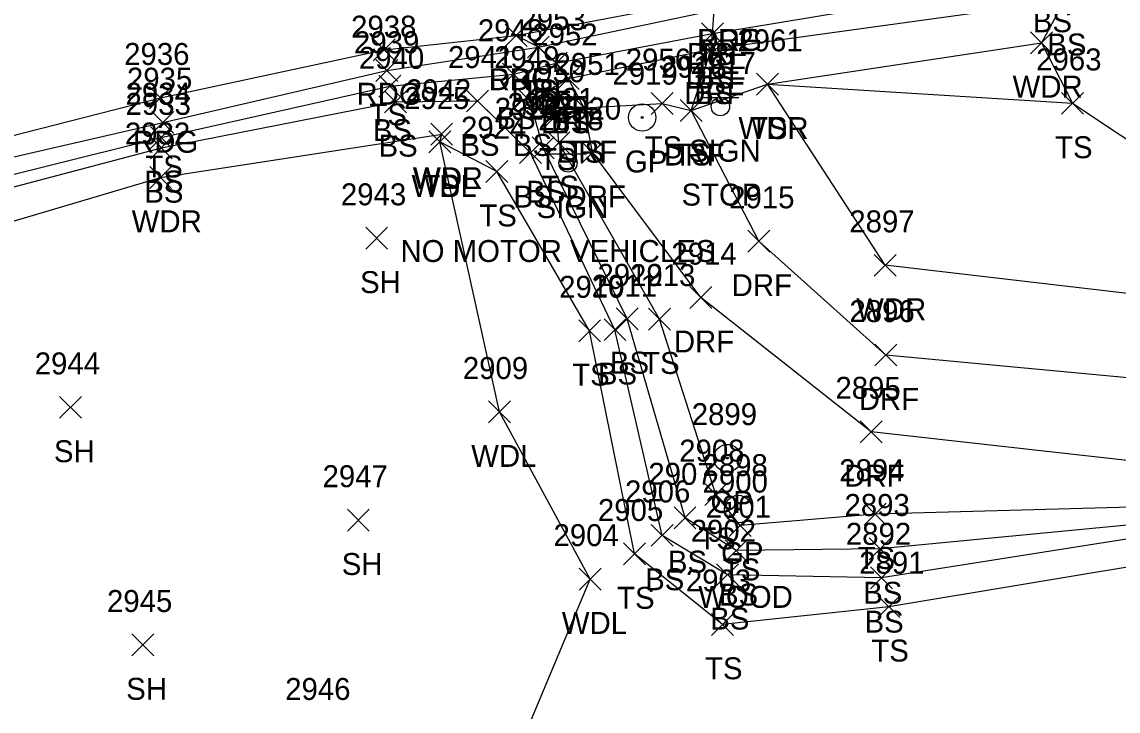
# Model space of a CAD drawing. Extents: x 1439173 to 1457902, y 641926 to 659889.
# Drawn here: x 1447091.1 to 1447191, y 651501.4 to 651564.2 of the extents above; entities that cross this region are included whole.
import ezdxf

# ---------------------------------------------------------------- set-up
doc = ezdxf.new("R2010")
doc.units = 0
for name, color, linetype in [('L_A', 7, 'Continuous'), ('L_I', 7, 'Continuous'), ('L_TIC', 7, 'Continuous'), ('LAWA', 7, 'Continuous'), ('LELB', 7, 'Continuous'), ('LSOGP', 7, 'Continuous'), ('P_A', 7, 'Continuous'), ('P_I', 7, 'Continuous'), ('P_TIC', 7, 'Continuous'), ('PEU', 7, 'Continuous'), ('R_A', 7, 'Continuous'), ('R_C', 7, 'Continuous'), ('R_I', 7, 'Continuous'), ('R_TIC', 7, 'Continuous'), ('RDF', 7, 'Continuous'), ('RGP', 7, 'Continuous'), ('S_A', 7, 'Continuous'), ('S_C', 7, 'Continuous'), ('S_I', 7, 'Continuous'), ('SSGN', 7, 'Continuous')]:
    doc.layers.add(name, color=color, linetype=linetype)

msp = doc.modelspace()

# ---------------------------------------------------------------- linework, layer by layer
at = {"layer": 'L_TIC'}
for points in [[(1447153.032, 651562.085), (1447155.032, 651564.085)], [(1447155.032, 651562.085), (1447153.032, 651564.085)], [(1447183.006, 651561.258), (1447185.006, 651563.258)], [(1447185.006, 651561.258), (1447183.006, 651563.258)], [(1447137.165, 651560.87), (1447139.165, 651562.87)], [(1447139.165, 651560.87), (1447137.165, 651562.87)], [(1447152.917, 651560.669), (1447154.917, 651562.669)], [(1447154.917, 651560.669), (1447152.917, 651562.669)], [(1447138.796, 651559.399), (1447140.796, 651561.399)], [(1447140.796, 651559.399), (1447138.796, 651561.399)], [(1447123.366, 651558.722), (1447125.366, 651560.722)], [(1447125.366, 651558.722), (1447123.366, 651560.722)], [(1447134.912, 651558.391), (1447136.912, 651560.391)], [(1447136.912, 651558.391), (1447134.912, 651560.391)], [(1447139.874, 651558.01), (1447141.874, 651560.01)], [(1447141.874, 651558.01), (1447139.874, 651560.01)], [(1447123.639, 651557.299), (1447125.639, 651559.299)], [(1447125.639, 651557.299), (1447123.639, 651559.299)], [(1447158.036, 651557.479), (1447160.036, 651559.479)], [(1447160.036, 651557.479), (1447158.036, 651559.479)], [(1447158.036, 651557.479), (1447160.036, 651559.479)], [(1447160.036, 651557.479), (1447158.036, 651559.479)], [(1447158.036, 651557.479), (1447160.036, 651559.479)], [(1447160.036, 651557.479), (1447158.036, 651559.479)], [(1447131.623, 651555.952), (1447133.623, 651557.952)], [(1447133.623, 651555.952), (1447131.623, 651557.952)], [(1447131.623, 651555.952), (1447133.623, 651557.952)], [(1447133.623, 651555.952), (1447131.623, 651557.952)], [(1447136.407, 651555.945), (1447138.407, 651557.945)], [(1447138.407, 651555.945), (1447136.407, 651557.945)], [(1447124.163, 651555.882), (1447126.163, 651557.882)], [(1447126.163, 651555.882), (1447124.163, 651557.882)], [(1447141.327, 651555.329), (1447143.327, 651557.329)], [(1447143.327, 651555.329), (1447141.327, 651557.329)], [(1447148.439, 651555.729), (1447150.439, 651557.729)], [(1447150.439, 651555.729), (1447148.439, 651557.729)], [(1447151.08, 651555.074), (1447153.08, 651557.074)], [(1447153.08, 651555.074), (1447151.08, 651557.074)], [(1447185.828, 651555.738), (1447187.828, 651557.738)], [(1447187.828, 651555.738), (1447185.828, 651557.738)], [(1447102.946, 651553.983), (1447104.946, 651555.983)], [(1447104.946, 651553.983), (1447102.946, 651555.983)], [(1447138.813, 651554.659), (1447140.813, 651556.659)], [(1447140.813, 651554.659), (1447138.813, 651556.659)], [(1447102.817, 651552.615), (1447104.817, 651554.615)], [(1447104.817, 651552.615), (1447102.817, 651554.615)], [(1447128.193, 651552.219), (1447130.193, 651554.219)], [(1447130.193, 651552.219), (1447128.193, 651554.219)], [(1447128.193, 651552.219), (1447130.193, 651554.219)], [(1447130.193, 651552.219), (1447128.193, 651554.219)], [(1447128.358, 651552.92), (1447130.358, 651554.92)], [(1447130.358, 651552.92), (1447128.358, 651554.92)], [(1447128.358, 651552.92), (1447130.358, 651554.92)], [(1447130.358, 651552.92), (1447128.358, 651554.92)], [(1447139.036, 651552.14), (1447141.036, 651554.14)], [(1447141.036, 651552.14), (1447139.036, 651554.14)], [(1447102.819, 651551.689), (1447104.819, 651553.689)], [(1447104.819, 651551.689), (1447102.819, 651553.689)], [(1447136.447, 651551.242), (1447138.447, 651553.242)], [(1447138.447, 651551.242), (1447136.447, 651553.242)], [(1447137.609, 651551.683), (1447139.609, 651553.683)], [(1447139.609, 651551.683), (1447137.609, 651553.683)], [(1447102.756, 651548.991), (1447104.756, 651550.991)], [(1447104.756, 651548.991), (1447102.756, 651550.991)], [(1447133.381, 651549.522), (1447135.381, 651551.522)], [(1447135.381, 651549.522), (1447133.381, 651551.522)], [(1447122.437, 651543.448), (1447124.437, 651545.448)], [(1447124.437, 651543.448), (1447122.437, 651545.448)], [(1447168.755, 651540.981), (1447170.755, 651542.981)], [(1447170.755, 651540.981), (1447168.755, 651542.981)], [(1447145.245, 651536.107), (1447147.245, 651538.107)], [(1447147.245, 651536.107), (1447145.245, 651538.107)], [(1447148.211, 651536.085), (1447150.211, 651538.085)], [(1447150.211, 651536.085), (1447148.211, 651538.085)], [(1447141.839, 651535.019), (1447143.839, 651537.019)], [(1447143.839, 651535.019), (1447141.839, 651537.019)], [(1447144.147, 651535.118), (1447146.147, 651537.118)], [(1447146.147, 651535.118), (1447144.147, 651537.118)], [(1447094.543, 651528.043), (1447096.543, 651530.043)], [(1447096.543, 651528.043), (1447094.543, 651530.043)], [(1447133.629, 651527.622), (1447135.629, 651529.622)], [(1447135.629, 651527.622), (1447133.629, 651529.622)], [(1447153.338, 651520.101), (1447155.338, 651522.101)], [(1447155.338, 651520.101), (1447153.338, 651522.101)], [(1447167.837, 651518.314), (1447169.837, 651520.314)], [(1447169.837, 651518.314), (1447167.837, 651520.314)], [(1447120.764, 651517.768), (1447122.764, 651519.768)], [(1447122.764, 651517.768), (1447120.764, 651519.768)], [(1447150.526, 651517.983), (1447152.526, 651519.983)], [(1447152.526, 651517.983), (1447150.526, 651519.983)], [(1447155.556, 651517.275), (1447157.556, 651519.275)], [(1447157.556, 651517.275), (1447155.556, 651519.275)], [(1447148.453, 651516.381), (1447150.453, 651518.381)], [(1447150.453, 651516.381), (1447148.453, 651518.381)], [(1447168.315, 651515.147), (1447170.315, 651517.147)], [(1447170.315, 651515.147), (1447168.315, 651517.147)], [(1447145.93, 651514.69), (1447147.93, 651516.69)], [(1447147.93, 651514.69), (1447145.93, 651516.69)], [(1447155.181, 651514.985), (1447157.181, 651516.985)], [(1447157.181, 651514.985), (1447155.181, 651516.985)], [(1447141.884, 651512.398), (1447143.884, 651514.398)], [(1447143.884, 651512.398), (1447141.884, 651514.398)], [(1447154.384, 651512.797), (1447156.384, 651514.797)], [(1447156.384, 651512.797), (1447154.384, 651514.797)], [(1447168.438, 651512.52), (1447170.438, 651514.52)], [(1447170.438, 651512.52), (1447168.438, 651514.52)], [(1447169.089, 651509.883), (1447171.089, 651511.883)], [(1447171.089, 651509.883), (1447169.089, 651511.883)], [(1447153.94, 651508.27), (1447155.94, 651510.27)], [(1447155.94, 651508.27), (1447153.94, 651510.27)], [(1447101.128, 651506.399), (1447103.128, 651508.399)], [(1447103.128, 651506.399), (1447101.128, 651508.399)]]:
    msp.add_lwpolyline(points, dxfattribs=at)
at = {"layer": 'LAWA'}
for points in [[(1447259.004, 651543.678), (1447221.851, 651533.496), (1447197.825, 651538.712), (1447169.755, 651541.981), (1447159.036, 651558.479), (1447184.006, 651562.258)], [(1447222.707, 651112.308), (1447208.68, 651148.693), (1447192.442, 651195.34), (1447176.886, 651232.691), (1447162.443, 651275.89), (1447148.561, 651310.995), (1447135.988, 651347.836), (1447119.551, 651391.22), (1447106.074, 651422.959), (1447096.323, 651470.038), (1447079.549, 651501.948), (1447067.967, 651531.781), (1447067.958, 651539.378), (1447103.756, 651549.991), (1447129.358, 651553.92)], [(1447263.772, 651111.629), (1447251.431, 651153.784), (1447236.679, 651195.441), (1447213.739, 651231.955), (1447189.477, 651276.925), (1447170.703, 651324.911), (1447156.498, 651356.107), (1447143.647, 651398.954), (1447127.964, 651445.263), (1447125.457, 651464.248), (1447134.702, 651493.886), (1447142.884, 651513.398), (1447134.629, 651528.622), (1447129.193, 651553.219), (1447129.358, 651553.92)]]:
    msp.add_lwpolyline(points, dxfattribs=at)
at = {"layer": 'LELB'}
for points in [[(1447136.387, 651305.853), (1447121.059, 651345.045), (1447104.824, 651385.788), (1447091.779, 651417.496), (1447074.798, 651461.032), (1447060.991, 651493.644), (1447048.658, 651527.391), (1447048.128, 651533.658), (1447048.582, 651540.075), (1447050.317, 651540.787), (1447053.812, 651540.002), (1447072.57, 651547.754), (1447103.946, 651554.983), (1447124.366, 651559.722), (1447138.165, 651561.87), (1447154.17, 651565.225), (1447183.918, 651570.311)], [(1447138.922, 651306.705), (1447123.266, 651345.621), (1447107.401, 651386.303), (1447094.109, 651418.697), (1447076.898, 651461.7), (1447063.532, 651495.094), (1447051.786, 651527.636), (1447049.951, 651533.696), (1447049.776, 651539.735), (1447050.29, 651539.827), (1447053.38, 651539.013), (1447071.495, 651545.569), (1447103.817, 651553.615), (1447124.639, 651558.299), (1447135.912, 651559.391), (1447139.796, 651560.399), (1447154.032, 651563.085), (1447184.772, 651568.216)], [(1447267.675, 651520.147), (1447222.055, 651519.743), (1447196.571, 651518.757), (1447169.315, 651516.147), (1447156.181, 651515.985), (1447151.526, 651518.983), (1447146.245, 651537.107), (1447138.609, 651552.683), (1447137.407, 651556.945), (1447140.874, 651559.01), (1447153.917, 651561.669), (1447186.088, 651566.098)], [(1447152.08, 651556.074), (1447159.036, 651558.479)], [(1447159.036, 651558.479), (1447186.828, 651556.738)], [(1447141.099, 651308.282), (1447126.121, 651346.566), (1447109.286, 651386.595), (1447097.414, 651419.985), (1447078.509, 651462.622), (1447065.413, 651495.985), (1447054.418, 651528.174), (1447053.194, 651535.452), (1447054.979, 651537.29), (1447070.608, 651543.922), (1447103.819, 651552.689), (1447125.163, 651556.882), (1447132.623, 651556.952)], [(1447268.518, 651518.556), (1447222.239, 651517.955), (1447196.172, 651517.742), (1447169.438, 651513.52), (1447155.384, 651513.797), (1447149.453, 651517.381), (1447145.147, 651536.118), (1447137.447, 651552.242), (1447132.623, 651556.952)], [(1447266.446, 651521.704), (1447222.062, 651520.582), (1447196.623, 651520.069), (1447168.837, 651519.314), (1447156.556, 651518.275), (1447154.338, 651521.101), (1447149.211, 651537.085), (1447140.036, 651553.14), (1447139.813, 651555.659), (1447142.327, 651556.329), (1447149.439, 651556.729)], [(1447149.439, 651556.729), (1447152.08, 651556.074)], [(1447269.638, 651514.958), (1447222.547, 651516.176), (1447196.209, 651515.202), (1447170.089, 651510.883), (1447154.94, 651509.27), (1447146.93, 651515.69), (1447142.839, 651536.019), (1447134.381, 651550.522), (1447129.193, 651553.219)]]:
    msp.add_lwpolyline(points, dxfattribs=at)
at = {"layer": 'LSOGP'}
msp.add_lwpolyline([(1447127.723, 651811.45), (1447140.916, 651786.366), (1447151.263, 651760.058), (1447153.392, 651730.379), (1447163.837, 651707.923), (1447168.311, 651692.948), (1447171.923, 651663.551), (1447176.46, 651638.56), (1447181.249, 651616.605), (1447181.102, 651607.266), (1447181.608, 651589.035), (1447182.456, 651582.301), (1447184.065, 651571.777), (1447183.918, 651570.317), (1447184.778, 651568.22), (1447186.086, 651566.105), (1447184.007, 651562.264), (1447186.826, 651556.745), (1447221.852, 651533.501), (1447248.474, 651549.737), (1447285.415, 651559.728)], dxfattribs=at)
at = {"layer": 'P_TIC'}
for points in [[(1447135.137, 651561.93), (1447137.137, 651563.93)], [(1447137.137, 651561.93), (1447135.137, 651563.93)], [(1447123.11, 651560.606), (1447125.11, 651562.606)], [(1447125.11, 651560.606), (1447123.11, 651562.606)], [(1447102.747, 651556.237), (1447104.747, 651558.237)], [(1447104.747, 651556.237), (1447102.747, 651558.237)]]:
    msp.add_lwpolyline(points, dxfattribs=at)
at = {"layer": 'PEU'}
msp.add_lwpolyline([(1447042.944, 651532.702), (1447045.169, 651538.474), (1447052.229, 651543.119), (1447073.401, 651549.503), (1447103.747, 651557.237), (1447124.11, 651561.606), (1447136.137, 651562.93), (1447155.119, 651566.518), (1447184.058, 651571.773)], dxfattribs=at)
at = {"layer": 'R_TIC'}
for points in [[(1447135.137, 651561.93), (1447137.137, 651563.93)], [(1447137.137, 651561.93), (1447135.137, 651563.93)], [(1447153.032, 651562.085), (1447155.032, 651564.085)], [(1447155.032, 651562.085), (1447153.032, 651564.085)], [(1447137.165, 651560.87), (1447139.165, 651562.87)], [(1447139.165, 651560.87), (1447137.165, 651562.87)], [(1447152.917, 651560.669), (1447154.917, 651562.669)], [(1447154.917, 651560.669), (1447152.917, 651562.669)], [(1447138.796, 651559.399), (1447140.796, 651561.399)], [(1447140.796, 651559.399), (1447138.796, 651561.399)], [(1447139.874, 651558.01), (1447141.874, 651560.01)], [(1447141.874, 651558.01), (1447139.874, 651560.01)], [(1447141.327, 651555.329), (1447143.327, 651557.329)], [(1447143.327, 651555.329), (1447141.327, 651557.329)], [(1447151.08, 651555.074), (1447153.08, 651557.074)], [(1447153.08, 651555.074), (1447151.08, 651557.074)], [(1447142.1, 651551.253), (1447144.1, 651553.253)], [(1447144.1, 651551.253), (1447142.1, 651553.253)], [(1447157.242, 651543.174), (1447159.242, 651545.174)], [(1447159.242, 651543.174), (1447157.242, 651545.174)], [(1447151.976, 651538.041), (1447153.976, 651540.041)], [(1447153.976, 651538.041), (1447151.976, 651540.041)], [(1447168.819, 651532.809), (1447170.819, 651534.809)], [(1447170.819, 651532.809), (1447168.819, 651534.809)], [(1447167.491, 651525.82), (1447169.491, 651527.82)], [(1447169.491, 651525.82), (1447167.491, 651527.82)]]:
    msp.add_lwpolyline(points, dxfattribs=at)
at = {"layer": 'RDF'}
for points in [[(1447221.235, 651530.912), (1447197.361, 651531.222), (1447169.819, 651533.809), (1447158.242, 651544.174), (1447152.08, 651556.074), (1447153.917, 651561.669), (1447154.032, 651563.085), (1447154.17, 651565.225), (1447155.119, 651566.518)], [(1447265.062, 651524.101), (1447221.239, 651524.385), (1447196.686, 651523.647), (1447168.491, 651526.82), (1447152.976, 651539.041), (1447143.1, 651552.253), (1447142.327, 651556.329), (1447140.874, 651559.01), (1447139.796, 651560.399), (1447138.165, 651561.87), (1447136.137, 651562.93)]]:
    msp.add_lwpolyline(points, dxfattribs=at)
at = {"layer": 'RGP'}
for p, q in [((1447147.618, 651555.443), (1447147.618, 651555.443)), ((1447155.406, 651524.422), (1447155.406, 651524.422)), ((1447156.377, 651519.776), (1447156.377, 651519.776))]:
    msp.add_line(p, q, dxfattribs=at)
for centre, radius in [((1447147.618, 651555.443), 1.25), ((1447147.618, 651555.443), 0.0833), ((1447155.406, 651524.422), 1.25), ((1447155.406, 651524.422), 0.0833), ((1447156.377, 651519.776), 1.25), ((1447156.377, 651519.776), 0.0833)]:
    msp.add_circle(centre, radius, dxfattribs=at)
at = {"layer": 'SSGN'}
for p, q in [((1447153.103, 651557.275), (1447156.436, 651557.275)), ((1447154.75, 651556.441), (1447154.75, 651556.441)), ((1447139.22, 651552.136), (1447142.553, 651552.136)), ((1447140.867, 651551.303), (1447140.867, 651551.303))]:
    msp.add_line(p, q, dxfattribs=at)
for centre in [(1447154.75, 651556.441), (1447140.867, 651551.303)]:
    msp.add_circle(centre, 0.833, dxfattribs=at)

# ---------------------------------------------------------------- texts
at = {"layer": 'L_A'}
for s, p in [('BS', (1447183.212, 651563.216)), ('BS', (1447184.529, 651561.098)), ('TS', (1447152.58, 651560.225)), ('BS', (1447152.473, 651558.085)), ('WDR', (1447181.368, 651557.258)), ('TS', (1447136.575, 651556.87)), ('BS', (1447152.358, 651556.669)), ('BS', (1447138.237, 651555.399)), ('TS', (1447122.776, 651554.722)), ('BS', (1447134.353, 651554.391)), ('BS', (1447139.315, 651554.01)), ('BS', (1447123.08, 651553.299)), ('WDR', (1447156.398, 651553.479)), ('TS', (1447157.445, 651553.479)), ('TS', (1447157.445, 651553.479)), ('BS', (1447131.064, 651551.952)), ('BS', (1447131.064, 651551.952)), ('BS', (1447135.848, 651551.945)), ('BS', (1447123.604, 651551.882)), ('TS', (1447140.736, 651551.329)), ('TS', (1447147.848, 651551.729)), ('TS', (1447150.489, 651551.074)), ('TS', (1447185.238, 651551.738)), ('TS', (1447102.355, 651549.983)), ('TS', (1447138.223, 651550.659)), ('BS', (1447102.258, 651548.615)), ('WDL', (1447126.611, 651548.219)), ('WDR', (1447126.72, 651548.92)), ('WDL', (1447126.775, 651548.92)), ('TS', (1447127.603, 651548.219)), ('TS', (1447138.446, 651548.14)), ('BS', (1447102.26, 651547.689)), ('BS', (1447135.888, 651547.242)), ('BS', (1447137.05, 651547.683)), ('WDR', (1447101.118, 651544.991)), ('TS', (1447132.79, 651545.522)), ('SH', (1447121.925, 651539.448)), ('WDR', (1447167.117, 651536.981)), ('BS', (1447144.686, 651532.107)), ('TS', (1447147.621, 651532.085)), ('TS', (1447141.248, 651531.019)), ('BS', (1447143.588, 651531.118)), ('SH', (1447094.031, 651524.043)), ('WDL', (1447132.046, 651523.622)), ('TS', (1447152.747, 651516.101)), ('BS', (1447149.967, 651513.983)), ('TS', (1447167.247, 651514.314)), ('SH', (1447120.253, 651513.768)), ('TS', (1447154.966, 651513.275)), ('BS', (1447147.894, 651512.381)), ('BS', (1447154.622, 651510.985)), ('BS', (1447167.756, 651511.147)), ('TS', (1447145.34, 651510.69)), ('WDL', (1447140.302, 651508.398)), ('BS', (1447153.825, 651508.797)), ('BS', (1447167.879, 651508.52)), ('TS', (1447168.499, 651505.883)), ('TS', (1447153.349, 651504.27)), ('SH', (1447100.616, 651502.399))]:
    msp.add_text(s, height=2, dxfattribs=at).set_placement(p)
at = {"layer": 'L_I'}
for s, p in [('2953', (1447136.536, 651563.399)), ('2938', (1447121.106, 651562.722)), ('2948', (1447132.652, 651562.391)), ('2952', (1447137.614, 651562.01)), ('2939', (1447121.371, 651561.299)), ('2961', (1447156.296, 651561.479)), ('2961', (1447156.296, 651561.479)), ('2961', (1447156.296, 651561.479)), ('2941', (1447129.931, 651559.952)), ('2941', (1447129.931, 651559.952)), ('2949', (1447134.139, 651559.945)), ('2940', (1447121.816, 651559.882)), ('2951', (1447139.634, 651559.329)), ('2956', (1447146.124, 651559.729)), ('2916', (1447149.332, 651559.074)), ('2963', (1447183.521, 651559.738)), ('2935', (1447100.686, 651557.983)), ('2950', (1447136.467, 651558.659)), ('2942', (1447126.098, 651556.92)), ('2942', (1447126.098, 651556.92)), ('2934', (1447100.557, 651556.615)), ('2925', (1447125.933, 651556.219)), ('2925', (1447125.933, 651556.219)), ('2921', (1447137.343, 651556.14)), ('2933', (1447100.559, 651555.689)), ('2923', (1447134.188, 651555.242)), ('2922', (1447135.349, 651555.683)), ('2932', (1447100.496, 651552.991)), ('2924', (1447131.121, 651553.522)), ('2943', (1447120.177, 651547.448)), ('2897', (1447166.495, 651544.981)), ('2912', (1447143.552, 651540.107)), ('2913', (1447146.518, 651540.085)), ('2910', (1447140.059, 651539.019)), ('2911', (1447143.021, 651539.118)), ('2944', (1447092.283, 651532.043)), ('2909', (1447131.283, 651531.622)), ('2908', (1447150.999, 651524.101)), ('2907', (1447148.187, 651521.983)), ('2894', (1447165.577, 651522.314)), ('2947', (1447118.505, 651521.768)), ('2900', (1447153.131, 651521.275)), ('2906', (1447146.06, 651520.381)), ('2901', (1447153.409, 651518.985)), ('2893', (1447166.055, 651519.147)), ('2905', (1447143.592, 651518.69)), ('2904', (1447139.546, 651516.398)), ('2902', (1447152.045, 651516.797)), ('2892', (1447166.179, 651516.52)), ('2891', (1447167.396, 651513.883)), ('2903', (1447151.601, 651512.27)), ('2945', (1447098.868, 651510.399)), ('2946', (1447115.102, 651502.385))]:
    msp.add_text(s, height=2, dxfattribs=at).set_placement(p)
at = {"layer": 'P_A'}
for p in [(1447152.607, 651561.518), (1447133.625, 651557.93), (1447121.599, 651556.606), (1447101.235, 651552.237)]:
    msp.add_text('RDG', height=2, dxfattribs=at).set_placement(p)
at = {"layer": 'P_I'}
msp.add_text('2936', height=2, dxfattribs=at).set_placement((1447100.432, 651560.237))
at = {"layer": 'R_A'}
for s, p in [('DRF', (1447152.655, 651561.518)), ('DRF', (1447151.706, 651560.225)), ('DRF', (1447151.568, 651558.085)), ('DRF', (1447133.672, 651557.93)), ('DRF', (1447135.701, 651556.87)), ('DRF', (1447151.452, 651556.669)), ('DRF', (1447137.332, 651555.399)), ('DRF', (1447138.409, 651554.01)), ('DRF', (1447139.862, 651551.329)), ('DRF', (1447149.615, 651551.074)), ('GP', (1447146.051, 651550.443)), ('DRF', (1447140.635, 651547.253)), ('DRF', (1447155.778, 651539.174)), ('DRF', (1447150.512, 651534.041)), ('DRF', (1447167.355, 651528.809)), ('DRF', (1447166.026, 651521.82)), ('GP', (1447153.84, 651519.422)), ('GP', (1447154.81, 651514.776))]:
    msp.add_text(s, height=2, dxfattribs=at).set_placement(p)
at = {"layer": 'R_C'}
msp.add_text('WOOD', height=2, dxfattribs=at).set_placement((1447152.731, 651510.776))
at = {"layer": 'R_I'}
for s, p in [('2953', (1447136.536, 651563.399)), ('2952', (1447137.614, 651562.01)), ('2951', (1447139.634, 651559.329)), ('2916', (1447149.332, 651559.074)), ('2919', (1447144.917, 651558.443)), ('2920', (1447139.753, 651555.253)), ('2915', (1447155.549, 651547.174)), ('2914', (1447150.284, 651542.041)), ('2896', (1447166.504, 651536.809)), ('2895', (1447165.231, 651529.82)), ('2899', (1447152.139, 651527.422)), ('2898', (1447153.117, 651522.776))]:
    msp.add_text(s, height=2, dxfattribs=at).set_placement(p)
at = {"layer": 'S_A'}
for p in [(1447151.888, 651551.421), (1447138.005, 651546.283)]:
    msp.add_text('SIGN', height=2, dxfattribs=at).set_placement(p)
at = {"layer": 'S_C'}
for s, p in [('STOP', (1447151.21, 651547.421)), ('NO MOTOR VEHICLES', (1447125.603, 651542.283))]:
    msp.add_text(s, height=2, dxfattribs=at).set_placement(p)
at = {"layer": 'S_I'}
for s, p in [('2917', (1447152.037, 651559.421)), ('2918', (1447138.154, 651554.283))]:
    msp.add_text(s, height=2, dxfattribs=at).set_placement(p)

doc.saveas('drawing.dxf')
